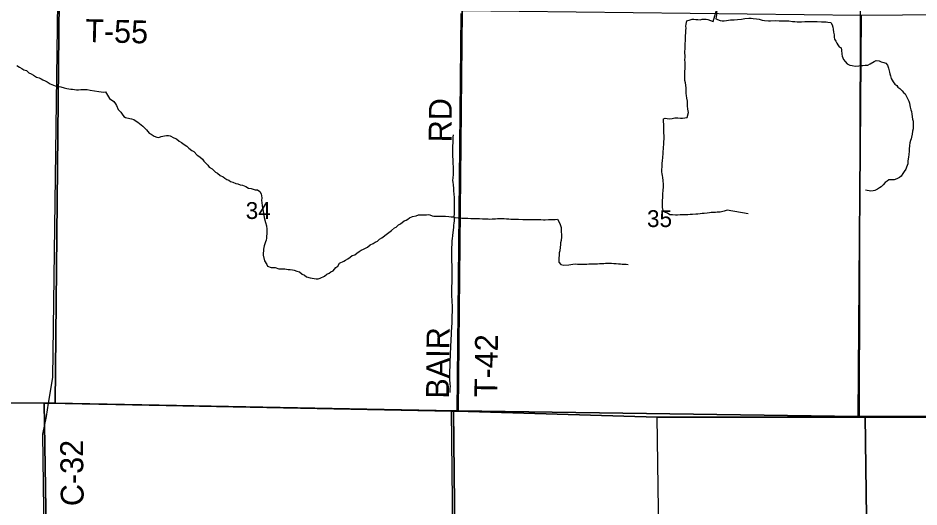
# Model space of a CAD drawing. Extents: x 1588073 to 2013523, y 1090242 to 1357120.
# Drawn here: x 1731928 to 1743750, y 1216995 to 1223409 of the extents above; entities that cross this region are included whole.
import ezdxf

# ---------------------------------------------------------------- set-up
doc = ezdxf.new("R2010")
doc.units = 0
for name, color, linetype in [('GM_X_County_Road', 7, 'Continuous'), ('GM_X_County_Road_Text', 7, 'Continuous'), ('GM_X_Minor_River', 7, 'Continuous'), ('GM_X_Section', 7, 'Continuous'), ('GM_X_Section_Text', 7, 'Continuous'), ('GM_X_State_Route', 7, 'Continuous'), ('GM_X_Township', 7, 'Continuous'), ('GM_X_Township_Road', 7, 'Continuous'), ('GM_X_Township_Road_Text', 7, 'Continuous'), ('GM_X_US_Route', 7, 'Continuous')]:
    doc.layers.add(name, color=color, linetype=linetype)

msp = doc.modelspace()

# ---------------------------------------------------------------- linework, layer by layer
at = {"layer": 'GM_X_County_Road'}
for points in [[(1732329, 1218355), (1732385, 1218695), (1732452, 1223620)], [(1732296, 1201378), (1732321, 1201947), (1732365, 1202701), (1732385, 1208037), (1732256, 1217952), (1732301, 1218184), (1732329, 1218355)]]:
    msp.add_lwpolyline(points, dxfattribs=at)
at = {"layer": 'GM_X_Minor_River'}
for points in [[(1740693, 1223275), (1740692, 1223303), (1740694, 1223327), (1740698, 1223349), (1740704, 1223373), (1740748, 1223387), (1740774, 1223393), (1740796, 1223393), (1740822, 1223391), (1740848, 1223391), (1740878, 1223387), (1740904, 1223392), (1740929, 1223394), (1740957, 1223392), (1740979, 1223390), (1741051, 1223364), (1741104, 1223557)], [(1741104, 1223557), (1741102, 1223534), (1741098, 1223508), (1741095, 1223484), (1741091, 1223450), (1741089, 1223424), (1741085, 1223400)], [(1741085, 1223400), (1741139, 1223378), (1741169, 1223370), (1741193, 1223370), (1741223, 1223376), (1741275, 1223383), (1741325, 1223387), (1741367, 1223389), (1741421, 1223393), (1741463, 1223401), (1741519, 1223405), (1741547, 1223405), (1741575, 1223403), (1741620, 1223396), (1741652, 1223392), (1741690, 1223382), (1741722, 1223378), (1741774, 1223374), (1741800, 1223374), (1741862, 1223376), (1741916, 1223374), (1741974, 1223374), (1742020, 1223373), (1742044, 1223371), (1742090, 1223365), (1742120, 1223361), (1742152, 1223359), (1742176, 1223357), (1742209, 1223357), (1742253, 1223361), (1742285, 1223365), (1742317, 1223365), (1742345, 1223363), (1742375, 1223361), (1742413, 1223362), (1742469, 1223360), (1742509, 1223360), (1742531, 1223358), (1742555, 1223356), (1742595, 1223352), (1742609, 1223320), (1742621, 1223290), (1742623, 1223264), (1742629, 1223224), (1742636, 1223190), (1742636, 1223158), (1742642, 1223132), (1742660, 1223104), (1742672, 1223078), (1742686, 1223056), (1742704, 1223032), (1742728, 1223016), (1742732, 1222987), (1742736, 1222935), (1742743, 1222909), (1742759, 1222865), (1742781, 1222839), (1742807, 1222807), (1742841, 1222789), (1742873, 1222785), (1742913, 1222777), (1742961, 1222782), (1742991, 1222784), (1743013, 1222786), (1743045, 1222790), (1743079, 1222790), (1743111, 1222806), (1743163, 1222838), (1743189, 1222852), (1743227, 1222848), (1743255, 1222834), (1743290, 1222827), (1743316, 1222817), (1743338, 1222789), (1743350, 1222749), (1743364, 1222700), (1743368, 1222676), (1743378, 1222652), (1743386, 1222614), (1743410, 1222572), (1743433, 1222542), (1743457, 1222524), (1743473, 1222502), (1743497, 1222484), (1743527, 1222454), (1743547, 1222432), (1743569, 1222414), (1743583, 1222386), (1743601, 1222354), (1743615, 1222318), (1743625, 1222290), (1743630, 1222262), (1743636, 1222240), (1743644, 1222206), (1743650, 1222182), (1743658, 1222148), (1743666, 1222080), (1743672, 1222058), (1743674, 1222025), (1743674, 1221993), (1743672, 1221957)], [(1741508, 1220842), (1741234, 1220890), (1741192, 1220876), (1741142, 1220861), (1741100, 1220863), (1741078, 1220859), (1741056, 1220857), (1741024, 1220857), (1741002, 1220855), (1740970, 1220849), (1740931, 1220845), (1740905, 1220843), (1740877, 1220841), (1740847, 1220837), (1740823, 1220834), (1740777, 1220832), (1740747, 1220830), (1740719, 1220826), (1740697, 1220828), (1740655, 1220828), (1740617, 1220826), (1740583, 1220824), (1740557, 1220824), (1740515, 1220826), (1740481, 1220827), (1740449, 1220851), (1740425, 1220857), (1740403, 1220871), (1740387, 1220897), (1740386, 1220929), (1740384, 1220952), (1740386, 1220986), (1740386, 1221024), (1740388, 1221046), (1740388, 1221084), (1740390, 1221106), (1740394, 1221144), (1740396, 1221198), (1740396, 1221224), (1740394, 1221278), (1740389, 1221315), (1740385, 1221341), (1740381, 1221365), (1740377, 1221393), (1740377, 1221421), (1740379, 1221459), (1740381, 1221499), (1740385, 1221539), (1740389, 1221577), (1740393, 1221637), (1740394, 1221659), (1740396, 1221692), (1740398, 1221716), (1740400, 1221748), (1740404, 1221786), (1740406, 1221826), (1740406, 1221858), (1740404, 1221906), (1740402, 1221952), (1740400, 1221978), (1740399, 1222085), (1740421, 1222097), (1740473, 1222087), (1740513, 1222089), (1740545, 1222099), (1740584, 1222101), (1740622, 1222097), (1740648, 1222097), (1740678, 1222099), (1740710, 1222106), (1740726, 1222170), (1740717, 1222214), (1740711, 1222256), (1740711, 1222292), (1740711, 1222318), (1740705, 1222356), (1740699, 1222392), (1740697, 1222420), (1740697, 1222462), (1740695, 1222493), (1740686, 1222557), (1740678, 1222589), (1740678, 1222711), (1740680, 1222741), (1740682, 1222767), (1740680, 1222795), (1740680, 1222819), (1740678, 1222865), (1740680, 1222890), (1740679, 1222974), (1740681, 1223002), (1740681, 1223028), (1740683, 1223056), (1740683, 1223078), (1740685, 1223106), (1740687, 1223128), (1740687, 1223152), (1740687, 1223180), (1740689, 1223210), (1740691, 1223245), (1740693, 1223275)], [(1731915, 1222786), (1731949, 1222765), (1731977, 1222745), (1732005, 1222729), (1732039, 1222719), (1732069, 1222689), (1732099, 1222675), (1732131, 1222659), (1732173, 1222633), (1732204, 1222623), (1732232, 1222609), (1732254, 1222597), (1732286, 1222585), (1732312, 1222571), (1732350, 1222545), (1732392, 1222529), (1732416, 1222521), (1732468, 1222509), (1732490, 1222507), (1732534, 1222491), (1732570, 1222486), (1732621, 1222476), (1732645, 1222474), (1732671, 1222470), (1732697, 1222468), (1732723, 1222468), (1732753, 1222470), (1732835, 1222470), (1732875, 1222464), (1732931, 1222452), (1732987, 1222445), (1733021, 1222439), (1733047, 1222437), (1733075, 1222439), (1733130, 1222355), (1733184, 1222313), (1733208, 1222285), (1733220, 1222263), (1733244, 1222209), (1733278, 1222175), (1733294, 1222147)], [(1733294, 1222147), (1733315, 1222119), (1733337, 1222103), (1733395, 1222091), (1733417, 1222085), (1733447, 1222077), (1733477, 1222057), (1733499, 1222043), (1733523, 1222027), (1733567, 1221989), (1733614, 1221943), (1733648, 1221899), (1733676, 1221885), (1733716, 1221859), (1733748, 1221845), (1733778, 1221843), (1733806, 1221855), (1733850, 1221864), (1733876, 1221866), (1733904, 1221866), (1733926, 1221864), (1733972, 1221838), (1734010, 1221826), (1734043, 1221794), (1734075, 1221778), (1734107, 1221748), (1734143, 1221726), (1734171, 1221700), (1734207, 1221672), (1734237, 1221660), (1734281, 1221608), (1734316, 1221588), (1734350, 1221556), (1734366, 1221532), (1734418, 1221480), (1734438, 1221452), (1734476, 1221432), (1734496, 1221410), (1734518, 1221388), (1734546, 1221374), (1734579, 1221344), (1734621, 1221324), (1734643, 1221308), (1734667, 1221292), (1734693, 1221284), (1734717, 1221266), (1734745, 1221256), (1734787, 1221240), (1734811, 1221235), (1734845, 1221219), (1734873, 1221215), (1734916, 1221197), (1734954, 1221177), (1734988, 1221171), (1735012, 1221163), (1735042, 1221157), (1735070, 1221153), (1735102, 1221135), (1735120, 1221101), (1735126, 1221051), (1735124, 1221015), (1735126, 1220991), (1735131, 1220947), (1735139, 1220897), (1735149, 1220848), (1735159, 1220794), (1735175, 1220728), (1735187, 1220682), (1735191, 1220640), (1735194, 1220584), (1735190, 1220544), (1735188, 1220522), (1735186, 1220494), (1735174, 1220472), (1735166, 1220447), (1735160, 1220419), (1735150, 1220377), (1735150, 1220351), (1735146, 1220327), (1735146, 1220299), (1735161, 1220225), (1735191, 1220177), (1735203, 1220153), (1735251, 1220137), (1735301, 1220135), (1735349, 1220121), (1735397, 1220119), (1735429, 1220117), (1735475, 1220111), (1735501, 1220108), (1735531, 1220104), (1735553, 1220100), (1735588, 1220088), (1735620, 1220078), (1735658, 1220048), (1735688, 1220036), (1735712, 1220016), (1735760, 1220000), (1735816, 1219992), (1735840, 1219988), (1735866, 1219988)], [(1737652, 1220794), (1737657, 1220850), (1737654, 1220890), (1737656, 1220918), (1737656, 1221052), (1737652, 1221102), (1737648, 1221138), (1737648, 1221172), (1737642, 1221219), (1737637, 1221255), (1737635, 1221279), (1737637, 1221311), (1737641, 1221357), (1737643, 1221433), (1737641, 1221461), (1737639, 1221495), (1737637, 1221527), (1737637, 1221553), (1737635, 1221592), (1737634, 1221676), (1737632, 1221704), (1737634, 1221734), (1737638, 1221770), (1737638, 1221820), (1737640, 1221846), (1737644, 1221878)], [(1743672, 1221957), (1743665, 1221925), (1743659, 1221887), (1743651, 1221847), (1743645, 1221825), (1743639, 1221801), (1743631, 1221771), (1743625, 1221735), (1743621, 1221688), (1743621, 1221664), (1743617, 1221620), (1743611, 1221584), (1743604, 1221534), (1743602, 1221498), (1743594, 1221476), (1743584, 1221452), (1743576, 1221428), (1743556, 1221397), (1743538, 1221371), (1743516, 1221333), (1743492, 1221317), (1743460, 1221299), (1743424, 1221287), (1743376, 1221287), (1743354, 1221285), (1743332, 1221269), (1743308, 1221252), (1743280, 1221222), (1743254, 1221196), (1743232, 1221182), (1743204, 1221162), (1743170, 1221146), (1743148, 1221140), (1743120, 1221136), (1743098, 1221140), (1743072, 1221147), (1743046, 1221149)], [(1735866, 1219988), (1735894, 1219998), (1735950, 1220021), (1735982, 1220047), (1736010, 1220061), (1736034, 1220079), (1736062, 1220091), (1736098, 1220135), (1736124, 1220155), (1736146, 1220192), (1736202, 1220218), (1736224, 1220234), (1736256, 1220252), (1736286, 1220274), (1736314, 1220294), (1736346, 1220304), (1736372, 1220325), (1736404, 1220347), (1736430, 1220363), (1736462, 1220375), (1736488, 1220391), (1736512, 1220405), (1736548, 1220435), (1736590, 1220452), (1736616, 1220468), (1736644, 1220480), (1736672, 1220506), (1736704, 1220524), (1736776, 1220584), (1736828, 1220621), (1736866, 1220655), (1736890, 1220667), (1736920, 1220695), (1736946, 1220711), (1736994, 1220747), (1737020, 1220758), (1737042, 1220772), (1737066, 1220788), (1737104, 1220804), (1737154, 1220814), (1737182, 1220826), (1737204, 1220828), (1737246, 1220826), (1737286, 1220826), (1737310, 1220831), (1737332, 1220829), (1737362, 1220813), (1737384, 1220809), (1737406, 1220811), (1737434, 1220811), (1737462, 1220809), (1737498, 1220811), (1737537, 1220809), (1737579, 1220805), (1737611, 1220803), (1737633, 1220801), (1737659, 1220791), (1737703, 1220786), (1737753, 1220784), (1737797, 1220784), (1737829, 1220782), (1737871, 1220780), (1737905, 1220780), (1737959, 1220780), (1737985, 1220778), (1738021, 1220774), (1738061, 1220773), (1738097, 1220773), (1738120, 1220771), (1738150, 1220773), (1738192, 1220773), (1738218, 1220777), (1738282, 1220779), (1738306, 1220777), (1738336, 1220775), (1738370, 1220773), (1738396, 1220771), (1738430, 1220770), (1738496, 1220770), (1738550, 1220766), (1738596, 1220766), (1738644, 1220768), (1738684, 1220766), (1738722, 1220764), (1738787, 1220765), (1738823, 1220763), (1738845, 1220761), (1738887, 1220767), (1738923, 1220765), (1738949, 1220765), (1738975, 1220767), (1739005, 1220769), (1739039, 1220715), (1739055, 1220663), (1739057, 1220637), (1739058, 1220539), (1739056, 1220489), (1739048, 1220462), (1739046, 1220432), (1739042, 1220402), (1739036, 1220356)], [(1737652, 1220794), (1737649, 1220745), (1737645, 1220721), (1737643, 1220689), (1737641, 1220665), (1737637, 1220627), (1737633, 1220597), (1737631, 1220557), (1737623, 1220511), (1737622, 1220489), (1737620, 1220460), (1737620, 1220436), (1737618, 1220398), (1737616, 1220358), (1737614, 1220298), (1737614, 1220256), (1737616, 1220212), (1737620, 1220170), (1737621, 1220128), (1737619, 1220093), (1737621, 1220067), (1737621, 1220031), (1737619, 1219999), (1737619, 1219925), (1737617, 1219897), (1737615, 1219849), (1737617, 1219827), (1737618, 1219757), (1737620, 1219712), (1737622, 1219680), (1737624, 1219640), (1737624, 1219542), (1737622, 1219520), (1737620, 1219464), (1737620, 1219434), (1737619, 1219398), (1737617, 1219368), (1737615, 1219343), (1737613, 1219295), (1737613, 1219273), (1737611, 1219235), (1737609, 1219213), (1737607, 1219169), (1737603, 1219115), (1737603, 1219081), (1737600, 1219013), (1737598, 1218986), (1737598, 1218960), (1737596, 1218930), (1737594, 1218902), (1737592, 1218856), (1737592, 1218832), (1737590, 1218786), (1737590, 1218732), (1737590, 1218710), (1737590, 1218668), (1737595, 1218609), (1737597, 1218577), (1737595, 1218549), (1737595, 1218497)], [(1739036, 1220356), (1739030, 1220328), (1739028, 1220298), (1739026, 1220260), (1739026, 1220208), (1739051, 1220176), (1739089, 1220168), (1739157, 1220172), (1739181, 1220176), (1739209, 1220182), (1739247, 1220184), (1739269, 1220182), (1739331, 1220181), (1739393, 1220181), (1739419, 1220183), (1739445, 1220183), (1739475, 1220185), (1739509, 1220183), (1739531, 1220183), (1739559, 1220187), (1739581, 1220189), (1739613, 1220191), (1739637, 1220193), (1739685, 1220194), (1739717, 1220192), (1739744, 1220190), (1739776, 1220188), (1739806, 1220186), (1739832, 1220184), (1739856, 1220182), (1739878, 1220180), (1739908, 1220178), (1739934, 1220176)]]:
    msp.add_lwpolyline(points, dxfattribs=at)
at = {"layer": 'GM_X_Section'}
for points in [[(1727155, 1223716), (1732467, 1223652), (1732414, 1218356), (1732272, 1218355), (1727156, 1218396), (1727126, 1218396)], [(1732467, 1223652), (1737756, 1223507), (1737705, 1218255), (1737643, 1218255), (1732414, 1218356)], [(1737756, 1223507), (1742992, 1223448), (1742953, 1218184), (1737705, 1218255)], [(1742992, 1223448), (1748410, 1223490), (1748278, 1218194), (1743043, 1218183), (1742953, 1218184)], [(1727156, 1218396), (1732272, 1218355), (1732351, 1213370), (1727068, 1213330)], [(1732414, 1218356), (1737643, 1218255), (1737696, 1213368), (1732351, 1213370), (1732272, 1218355)], [(1737705, 1218255), (1742953, 1218184), (1743043, 1218183), (1743111, 1213218), (1737696, 1213368), (1737643, 1218255)], [(1743043, 1218183), (1748278, 1218194), (1748294, 1213021), (1743111, 1213218)]]:
    msp.add_lwpolyline(points, close=True, dxfattribs=at)
at = {"layer": 'GM_X_State_Route'}
msp.add_lwpolyline([(1742970, 1218171), (1742982, 1223455), (1743068, 1228745), (1743123, 1230054)], dxfattribs=at)
at = {"layer": 'GM_X_Township'}
for points in [[(1727658, 1242156), (1732981, 1242108), (1735624, 1242060), (1738297, 1242012), (1743550, 1241949), (1746231, 1241967), (1748938, 1241985), (1748937, 1241960), (1748821, 1239340), (1748778, 1236672), (1748717, 1234001), (1748559, 1228744), (1748483, 1226136), (1748397, 1223476), (1748292, 1218179), (1747148, 1218171), (1745603, 1218172), (1742970, 1218171), (1740316, 1218175), (1737690, 1218251), (1737614, 1218254), (1732329, 1218355), (1727153, 1218382)], [(1716424, 1215762), (1716495, 1218461), (1727153, 1218382), (1732329, 1218355), (1737614, 1218254), (1737690, 1218251), (1740316, 1218175), (1742970, 1218171), (1745603, 1218172), (1747148, 1218171), (1748292, 1218179), (1748310, 1212997)]]:
    msp.add_lwpolyline(points, dxfattribs=at)
at = {"layer": 'GM_X_Township_Road'}
for points in [[(1737690, 1218251), (1737741, 1223470)], [(1737704, 1205528), (1737731, 1208067), (1737614, 1218254)], [(1740459, 1207970), (1740421, 1210904), (1740316, 1218175)]]:
    msp.add_lwpolyline(points, dxfattribs=at)
at = {"layer": 'GM_X_US_Route'}
for points in [[(1716482, 1218504), (1727153, 1218382), (1732329, 1218355), (1737614, 1218254), (1737690, 1218251), (1740316, 1218175), (1742970, 1218171)], [(1742970, 1218171), (1745603, 1218172), (1747148, 1218171)]]:
    msp.add_lwpolyline(points, dxfattribs=at)

# ---------------------------------------------------------------- texts
at = {"layer": 'GM_X_County_Road_Text'}
msp.add_text('C-32', height=300, rotation=90.6858, dxfattribs=at).set_placement((1732791, 1217008))
at = {"layer": 'GM_X_Section_Text'}
for s, p in [('34', (1734916, 1220773)), ('35', (1740181, 1220667))]:
    msp.add_text(s, height=221, rotation=0, dxfattribs=at).set_placement(p)
at = {"layer": 'GM_X_Township_Road_Text'}
for s, rotation, p in [('T-55', 358.585, (1732807, 1223095)), ('RD', 89.5063, (1737616, 1221777)), ('BAIR', 89.4245, (1737581, 1218415)), ('T-42', 89.2931, (1738216, 1218434))]:
    msp.add_text(s, height=300, rotation=rotation, dxfattribs=at).set_placement(p)

doc.saveas('drawing.dxf')
